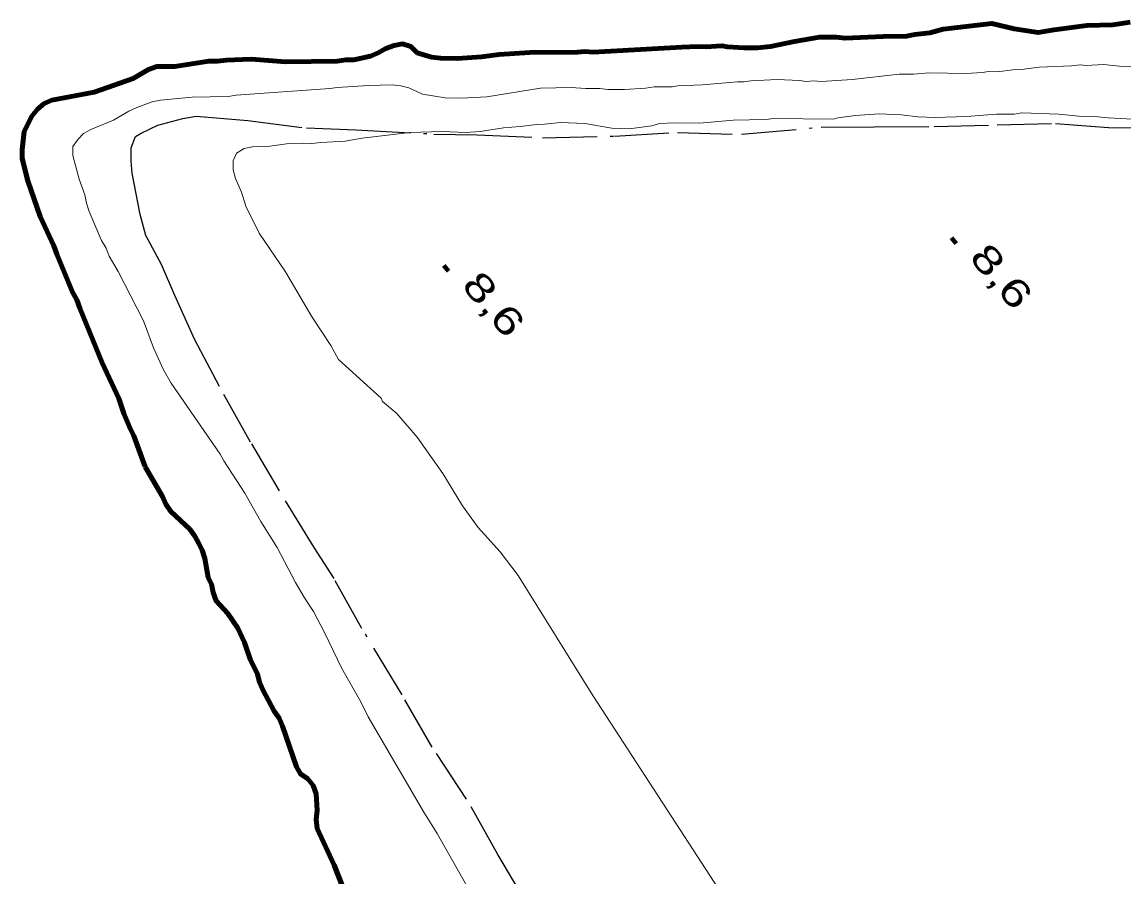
# Model space of a CAD drawing. Extents: x 386081 to 389416, y 5130568 to 5134082.
# Drawn here: x 387258 to 387379.1, y 5133336.9 to 5133430.8 of the extents above; entities that cross this region are included whole.
import ezdxf

# ---------------------------------------------------------------- set-up
doc = ezdxf.new("R2010")
doc.units = 0
doc.header["$LTSCALE"] = 1.2
doc.linetypes.add('DASH_DOUBLE_DOT', pattern=[9.2, 5, -1.2, 0.3, -1.2, 0.3, -1.2])
doc.linetypes.add('DOT_DASHED', pattern=[7.7, 5, -1.2, 0.3, -1.2])
for name, color, linetype, lineweight in [('2', 7, 'Continuous', 13), ('3', 7, 'Continuous', 140), ('4', 7, 'DASH_DOUBLE_DOT', 53), ('41', 7, 'DOT_DASHED', 25)]:
    doc.layers.add(name, color=color, linetype=linetype, lineweight=lineweight)

msp = doc.modelspace()

# ---------------------------------------------------------------- linework, layer by layer
at = {"layer": '2'}
for points in [[(387307.09, 5133335.56), (387303.66, 5133341.66), (387302.19, 5133343.98), (387296.07, 5133354.47), (387295.27, 5133356.12), (387293.19, 5133359.78), (387291.29, 5133363.75), (387290.06, 5133366.07), (387289.08, 5133367.54), (387288.1, 5133369.24), (387286.08, 5133373.09), (387284.3, 5133375.96), (387282.52, 5133379.07), (387280.2, 5133382.61), (387279.83, 5133383.34), (387274.44, 5133391.15), (387273.58, 5133392.61), (387272.48, 5133395.05), (387271.37, 5133397.99), (387268.62, 5133403.42), (387267.63, 5133405.13), (387267.27, 5133405.99), (387266.78, 5133406.84), (387265.43, 5133410.02), (387265.12, 5133410.93), (387264.93, 5133411.85), (387264.32, 5133413.56), (387263.64, 5133416.19), (387263.64, 5133417.17), (387264.19, 5133417.97), (387264.8, 5133418.59), (387265.59, 5133419.02), (387268.09, 5133420.08), (387269.79, 5133421.07), (387270.65, 5133421.45), (387272.35, 5133422.07), (387273.27, 5133422.26), (387276.75, 5133422.59), (387280.71, 5133422.67), (387281.56, 5133422.8), (387291.87, 5133423.54), (387292.72, 5133423.67), (387296.08, 5133423.88), (387298.7, 5133423.95), (387299.67, 5133423.84), (387300.53, 5133423.6), (387302.05, 5133422.93), (387304.55, 5133422.52), (387306.32, 5133422.47), (387309.12, 5133422.61), (387315.03, 5133423.57), (387318.38, 5133423.65), (387319.97, 5133423.54), (387321.55, 5133423.55), (387322.41, 5133423.43), (387324.23, 5133423.44), (387326.55, 5133423.58), (387327.52, 5133423.71), (387329.47, 5133423.72), (387330.08, 5133423.85), (387332.82, 5133423.93), (387336.66, 5133424.26), (387337.39, 5133424.26), (387338.12, 5133424.39), (387341.04, 5133424.53), (387343.48, 5133424.42), (387344.21, 5133424.31), (387345, 5133424.37), (387345.91, 5133424.32), (387349.26, 5133424.52), (387354.44, 5133425.11), (387356.02, 5133425.12), (387357.72, 5133425.25), (387361.8, 5133425.21), (387363.57, 5133425.29), (387364.3, 5133425.41), (387365.21, 5133425.36), (387366.91, 5133425.61), (387367.89, 5133425.62), (387369.83, 5133425.88), (387373.36, 5133426.02), (387374.33, 5133426.15), (387375, 5133426.09), (387376.89, 5133426.17), (387378.65, 5133426), (387382.12, 5133425.96)], [(387282.14, 5133412.14), (387281.5, 5133413.64), (387281.25, 5133414.62), (387281.25, 5133415.59), (387281.61, 5133416.45), (387282.46, 5133416.95), (387283.38, 5133417.14), (387285.26, 5133417.21), (387287.09, 5133417.47), (387288.98, 5133417.54), (387289.89, 5133417.49), (387290.87, 5133417.61), (387293.54, 5133417.75), (387295.43, 5133418.07), (387300.66, 5133418.72), (387304.25, 5133418.8), (387306.81, 5133418.7), (387308.39, 5133418.83), (387310.95, 5133419.21), (387312.77, 5133419.35), (387314.6, 5133419.6), (387315.45, 5133419.61), (387317.21, 5133419.8), (387319.89, 5133419.7), (387322.87, 5133419.17), (387324.76, 5133419.12), (387327.25, 5133419.44), (387328.1, 5133419.69), (387329.74, 5133419.76), (387332.48, 5133419.72), (387336.19, 5133420.05), (387339.78, 5133420.13), (387340.63, 5133420.26), (387347.19, 5133420.18), (387347.68, 5133420.31), (387349.62, 5133420.56), (387352.24, 5133420.76), (387354.67, 5133420.66), (387356.49, 5133420.42), (387358.38, 5133420.37), (387361.84, 5133420.46), (387365.12, 5133420.72), (387367.07, 5133420.74), (387367.92, 5133420.86), (387371.99, 5133420.71), (387374.54, 5133420.48), (387375.51, 5133420.49), (387377.39, 5133420.31), (387380.74, 5133420.15)], [(387335.11, 5133334.73), (387320.76, 5133356.82), (387312.58, 5133370), (387310.6, 5133372.62), (387308.16, 5133375.3), (387306.43, 5133377.68), (387304.28, 5133381.21), (387301.48, 5133385.2), (387299.22, 5133387.8), (387297.67, 5133389.12), (387297.5, 5133389.5), (387292.81, 5133393.76), (387291.98, 5133395.29), (387289.84, 5133398.53), (387287.01, 5133403.38), (387284.1, 5133407.63), (387282.65, 5133410.61), (387282.14, 5133412.14)]]:
    msp.add_lwpolyline(points, dxfattribs=at)
at = {"layer": '3'}
for p, q in [((387360.19, 5133407.13), (387360.7, 5133406.52)), ((387304.39, 5133404.07), (387304.9, 5133403.46))]:
    msp.add_line(p, q, dxfattribs=at)
at = {"layer": '4', "linetype": 'Continuous', "lineweight": 90}
for points in [[(387271.57, 5133381.95), (387270.34, 5133385.38), (387269.91, 5133386.17), (387269.23, 5133387.83), (387268.68, 5133389.48), (387266.84, 5133393.39), (387264.38, 5133399.39), (387264.07, 5133400.31), (387263.58, 5133401.16), (387261.86, 5133405.32), (387261.55, 5133406.24), (387260.02, 5133409.49), (387258.66, 5133413.4), (387258.04, 5133415.85), (387258.04, 5133416.83), (387258.28, 5133418.8), (387259.13, 5133420.52), (387259.74, 5133421.26), (387260.48, 5133421.88), (387261.33, 5133422.25), (387265.97, 5133423.14), (387270.25, 5133424.64), (387271.95, 5133425.64), (387272.87, 5133425.95), (387274.82, 5133425.96), (387278.55, 5133426.54), (387279.53, 5133426.54), (387280.5, 5133426.67), (387282.27, 5133426.74), (387283.25, 5133426.75), (387286.98, 5133426.47), (387292.66, 5133426.56), (387293.63, 5133426.69), (387294.49, 5133426.7), (387296.32, 5133427.08), (387297.17, 5133427.45), (387298.03, 5133427.95), (387298.94, 5133428.26), (387299.86, 5133428.45), (387300.77, 5133428.15), (387301.45, 5133427.48), (387303.03, 5133427), (387304.01, 5133426.88), (387305.9, 5133426.83), (387308.53, 5133427.03), (387310.48, 5133427.29), (387313.84, 5133427.5), (387319.08, 5133427.53), (387319.88, 5133427.6), (387320.79, 5133427.54), (387330.55, 5133428.09), (387332.32, 5133428.16), (387333.23, 5133428.11), (387334.94, 5133428.24), (387335.55, 5133428.12), (387337.38, 5133428.01), (387338.85, 5133428.02), (387340.31, 5133428.15), (387342.93, 5133428.72), (387345.67, 5133429.17), (387347.5, 5133429.18), (387348.48, 5133429.06), (387352.68, 5133429.27), (387355.24, 5133429.29), (387356.16, 5133429.48), (387357.8, 5133429.67), (387359.26, 5133430.05), (387364.62, 5133430.7), (387367.06, 5133430.1), (387369.69, 5133429.69), (387371.45, 5133430.01), (387375.04, 5133430.46), (387377.91, 5133430.54), (387379.8, 5133430.85)], [(387293.68, 5133334.74), (387292.33, 5133338.16), (387290.48, 5133342.2), (387290.36, 5133343.18), (387290.48, 5133344.16), (387290.35, 5133346), (387290.04, 5133346.92), (387289.43, 5133347.65), (387288.64, 5133348.2), (387288.21, 5133348.99), (387286.67, 5133353.46), (387286.3, 5133354.32), (387285.75, 5133355.11), (387284.52, 5133357.44), (387284.15, 5133358.29), (387283.91, 5133359.15), (387283.11, 5133360.8), (387282.49, 5133362.64), (387281.75, 5133364.23), (387280.65, 5133365.82), (387279.36, 5133367.22), (387279.06, 5133368.14), (387278.87, 5133369.05), (387278.5, 5133369.79), (387278.13, 5133371.87), (387277.82, 5133372.79), (387277.46, 5133373.52), (387277.03, 5133374.32), (387276.47, 5133375.11), (387274.39, 5133377.06), (387273.84, 5133377.86), (387273.47, 5133378.71), (387271.57, 5133381.95)]]:
    msp.add_lwpolyline(points, dxfattribs=at)
at = {"layer": '41'}
for points in [[(387271.64, 5133407.37), (387271.03, 5133409.69), (387270.16, 5133414.22), (387270.04, 5133415.56), (387270.03, 5133417.03), (387270.52, 5133418.26), (387271.13, 5133418.63), (387272.95, 5133419.5), (387275.71, 5133420.24), (387277.17, 5133420.49), (387282.84, 5133420.02), (387289.3, 5133419.21), (387294.73, 5133418.99), (387303.31, 5133418.54), (387308.06, 5133418.45), (387315.23, 5133418.13), (387323.14, 5133418.3), (387330.07, 5133418.71), (387337.12, 5133418.51), (387345.87, 5133419.3), (387351.7, 5133419.34), (387358.26, 5133419.38), (387365.19, 5133419.55), (387371.62, 5133419.71), (387377.45, 5133419.26), (387383.64, 5133419.18)], [(387313.14, 5133334.58), (387310.32, 5133339.33), (387306.9, 5133345.43), (387303.11, 5133351.15), (387299.8, 5133356.88), (387295.39, 5133364.2), (387292.33, 5133369.68), (387290.13, 5133373.1), (387286.34, 5133379.31), (387283.16, 5133384.68), (387279.73, 5133390.78), (387277.03, 5133395.9), (387274.83, 5133400.78), (387273.36, 5133404.2), (387271.64, 5133407.37)]]:
    msp.add_lwpolyline(points, dxfattribs=at)

# ---------------------------------------------------------------- texts
at = {"layer": '3', "width": 1.4}
for p in [(387362.02, 5133404.91), (387306.22, 5133401.85)]:
    msp.add_text('8,6    ', height=3, rotation=310.294, dxfattribs=at).set_placement(p)

doc.saveas('drawing.dxf')
